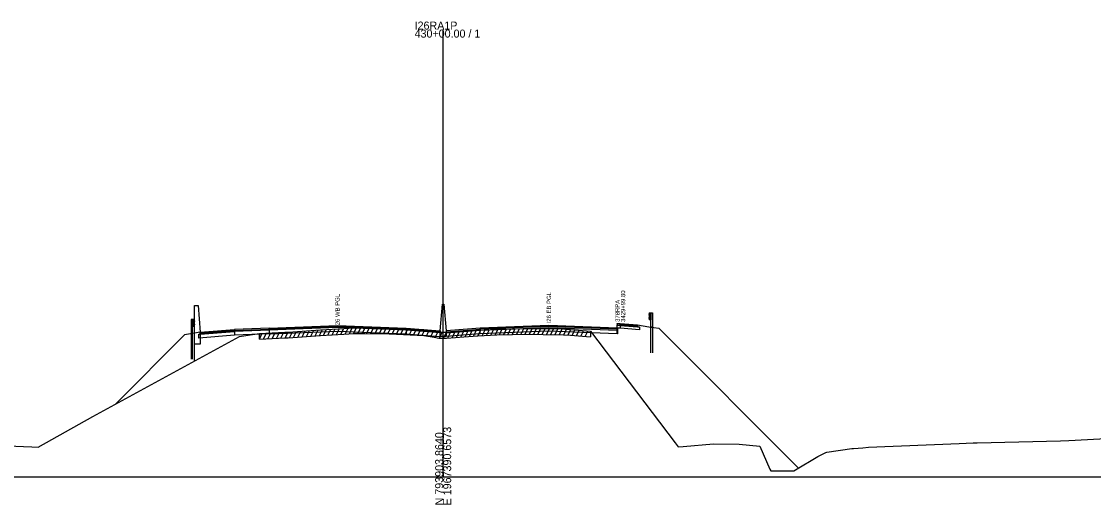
# Model space of a CAD drawing. Extents: x 1017 to 19997, y -1947 to 50737.
# Drawn here: x 16452.4 to 16827.6, y 29990.3 to 30159.2 of the extents above; entities that cross this region are included whole.
import ezdxf

# ---------------------------------------------------------------- set-up
doc = ezdxf.new("R2010")
doc.units = 0
for name, color, linetype in [('RD_GPK_XS_Cell', 7, 'Continuous'), ('RD_XS_Base', 7, 'Continuous'), ('RD_XS_ExGround', 7, 'Continuous'), ('RD_XS_ExPaveRet', 7, 'Continuous'), ('RD_XS_GR', 7, 'Continuous'), ('RD_XS_Greenside', 7, 'Continuous'), ('RD_XS_MedBWall', 7, 'Continuous'), ('RD_XS_Pave', 7, 'Continuous'), ('RD_XS_PaveOvlay', 7, 'Continuous'), ('RD_XS_TX_Notes', 7, 'Continuous')]:
    doc.layers.add(name, color=color, linetype=linetype)

msp = doc.modelspace()

# ---------------------------------------------------------------- linework, layer by layer
at = {"layer": 'RD_GPK_XS_Cell'}
for p, q in [((16600, 30000), (16600, 30156.4)), ((16000, 30000), (16600, 30000)), ((16600, 30000), (17200, 30000))]:
    msp.add_line(p, q, dxfattribs=at)
at = {"layer": 'RD_XS_Base'}
for points in [[(16660.95, 30052.02), (16660.95, 30053.02)], [(16661.98, 30051.97), (16660.95, 30052.02)], [(16661.98, 30052.97), (16661.98, 30051.97)], [(16661.98, 30052.97), (16667.98, 30052.5), (16668.68, 30052.45)], [(16668.68, 30051.45), (16661.98, 30051.97)], [(16668.68, 30052.45), (16668.68, 30051.45)], [(16514.5, 30049.83), (16515, 30049.87), (16527, 30050.82)], [(16514.5, 30048.49), (16514.5, 30049.83)], [(16527, 30049.48), (16514.5, 30048.49)], [(16527, 30050.82), (16527, 30049.48)], [(16539.05, 30049.96), (16527, 30049.48)], [(16539.05, 30051.3), (16539.05, 30049.96)], [(16539.05, 30049.96), (16563, 30050.93), (16587, 30049.96)], [(16599, 30050.36), (16587, 30051.3)], [(16587, 30051.3), (16587, 30049.96)], [(16587, 30049.96), (16599, 30049.02)], [(16599, 30049.02), (16599, 30050.36)], [(16601, 30049.02), (16601, 30050.36)], [(16613, 30049.96), (16601, 30049.02)], [(16613, 30049.96), (16613, 30051.3)], [(16660.95, 30049.97), (16637, 30050.93), (16613, 30049.96)], [(16660.95, 30049.97), (16660.95, 30051.31)], [(16661, 30049.96), (16660.95, 30049.97)], [(16661, 30051.3), (16661, 30049.96)]]:
    msp.add_lwpolyline(points, dxfattribs=at)
at = {"layer": 'RD_XS_ExGround'}
msp.add_lwpolyline([(16442.2, 30011.02), (16453.17, 30010.6), (16456.04, 30010.48), (16458.28, 30010.38), (16477.37, 30021.13), (16528.71, 30049.11), (16532.46, 30049.68), (16535.67, 30050.14), (16544.53, 30050.55), (16545.09, 30050.58), (16545.8, 30050.62), (16557.05, 30051.44), (16565.23, 30051.92), (16568.88, 30052.13), (16572.56, 30052.11), (16581.05, 30052.06), (16583.71, 30051.94), (16593.2, 30051.47), (16596.81, 30050.84), (16598.46, 30050.54), (16598.83, 30050.54), (16600, 30050.54), (16601.19, 30050.54), (16604.28, 30050.76), (16607.24, 30050.96), (16612.11, 30051.25), (16618.78, 30051.69), (16624.28, 30051.76), (16631.09, 30051.87), (16634.95, 30051.82), (16642.06, 30051.7), (16644.52, 30051.52), (16651.54, 30050.9), (16681.2, 30011.83), (16682.22, 30010.53), (16683.99, 30010.65), (16694.6, 30011.48), (16703.64, 30011.39), (16710.82, 30010.69), (16714.34, 30002.66), (16714.65, 30002.04), (16715.15, 30002.04), (16719.14, 30002.04), (16722.75, 30002.04), (16723.31, 30002.49), (16731.13, 30007.09), (16733.88, 30008.56), (16734.26, 30008.64), (16743.06, 30009.92), (16743.63, 30009.95), (16746.83, 30010.13), (16748.81, 30010.36), (16780.64, 30011.68), (16785.43, 30011.84), (16786.88, 30011.88), (16816.07, 30012.58), (16818.94, 30012.71), (16855.8, 30014.63)], dxfattribs=at)
at = {"layer": 'RD_XS_ExPaveRet'}
for p, q in [((16555.17, 30049.3), (16556.21, 30051.38)), ((16556.67, 30049.41), (16557.71, 30051.48)), ((16558.17, 30049.5), (16559.2, 30051.57)), ((16559.67, 30049.59), (16560.7, 30051.65)), ((16561.17, 30049.68), (16562.2, 30051.74)), ((16562.67, 30049.77), (16563.7, 30051.83)), ((16564.17, 30049.86), (16565.2, 30051.92)), ((16565.67, 30049.94), (16566.7, 30052)), ((16567.17, 30050.03), (16568.2, 30052.09)), ((16568.67, 30050.12), (16569.68, 30052.13)), ((16570.17, 30050.12), (16571.17, 30052.12)), ((16571.67, 30050.12), (16572.67, 30052.11)), ((16573.17, 30050.11), (16574.17, 30052.1)), ((16574.67, 30050.1), (16575.67, 30052.09)), ((16576.17, 30050.09), (16577.17, 30052.08)), ((16577.67, 30050.08), (16578.67, 30052.08)), ((16579.17, 30050.07), (16580.17, 30052.07)), ((16580.67, 30050.07), (16581.66, 30052.03)), ((16582.17, 30050.01), (16583.15, 30051.96)), ((16583.67, 30049.94), (16584.65, 30051.89)), ((16585.17, 30049.87), (16586.15, 30051.82)), ((16586.67, 30049.79), (16587.65, 30051.74)), ((16588.17, 30049.72), (16589.15, 30051.67)), ((16589.67, 30049.65), (16590.65, 30051.6)), ((16591.17, 30049.57), (16592.15, 30051.52)), ((16592.67, 30049.5), (16593.62, 30051.4)), ((16613.67, 30049.35), (16614.71, 30051.42)), ((16615.17, 30049.45), (16616.21, 30051.52)), ((16616.67, 30049.55), (16617.71, 30051.62)), ((16618.17, 30049.65), (16619.19, 30051.69)), ((16619.67, 30049.7), (16620.68, 30051.71)), ((16621.17, 30049.72), (16622.18, 30051.73)), ((16622.67, 30049.74), (16623.68, 30051.75)), ((16624.17, 30049.76), (16625.18, 30051.78)), ((16625.67, 30049.78), (16626.68, 30051.8)), ((16627.17, 30049.81), (16628.18, 30051.83)), ((16628.67, 30049.83), (16629.68, 30051.85)), ((16630.17, 30049.86), (16631.18, 30051.87)), ((16631.67, 30049.87), (16632.67, 30051.85)), ((16633.17, 30049.85), (16634.17, 30051.83)), ((16634.67, 30049.83), (16635.66, 30051.81)), ((16636.17, 30049.8), (16637.16, 30051.79)), ((16637.67, 30049.78), (16638.66, 30051.76)), ((16639.17, 30049.75), (16640.16, 30051.74)), ((16640.67, 30049.73), (16641.66, 30051.71)), ((16642.17, 30049.7), (16643.14, 30051.63)), ((16643.67, 30049.59), (16644.64, 30051.51)), ((16645.17, 30049.47), (16646.13, 30051.38)), ((16535.67, 30048.14), (16536.7, 30050.19)), ((16535.67, 30048.14), (16535.67, 30050.14)), ((16535.67, 30048.14), (16544.53, 30048.55)), ((16537.17, 30048.21), (16538.2, 30050.26)), ((16538.67, 30048.28), (16539.7, 30050.33)), ((16540.17, 30048.35), (16541.2, 30050.4)), ((16541.67, 30048.42), (16542.7, 30050.46)), ((16543.17, 30048.49), (16544.2, 30050.53)), ((16544.53, 30048.55), (16545.09, 30048.58)), ((16544.67, 30048.56), (16545.7, 30050.62)), ((16545.09, 30048.58), (16545.8, 30048.62)), ((16545.8, 30048.62), (16557.05, 30049.44)), ((16546.17, 30048.65), (16547.21, 30050.73)), ((16547.67, 30048.76), (16548.71, 30050.84)), ((16549.17, 30048.87), (16550.21, 30050.94)), ((16550.67, 30048.98), (16551.71, 30051.05)), ((16552.17, 30049.09), (16553.21, 30051.16)), ((16553.67, 30049.19), (16554.71, 30051.27)), ((16557.05, 30049.44), (16565.23, 30049.92)), ((16565.23, 30049.92), (16568.88, 30050.13)), ((16568.88, 30050.13), (16572.56, 30050.11)), ((16572.56, 30050.11), (16581.05, 30050.06)), ((16581.05, 30050.06), (16583.71, 30049.94)), ((16583.71, 30049.94), (16593.2, 30049.47)), ((16593.2, 30049.47), (16596.81, 30048.84)), ((16594.17, 30049.3), (16595.09, 30051.14)), ((16595.67, 30049.04), (16596.59, 30050.88)), ((16596.81, 30048.84), (16598.46, 30048.54)), ((16597.17, 30048.77), (16598.09, 30050.61)), ((16598.46, 30048.54), (16598.83, 30048.54)), ((16598.67, 30048.54), (16599.67, 30050.54)), ((16598.83, 30048.54), (16600, 30048.54)), ((16600, 30048.54), (16601.19, 30048.54)), ((16600.17, 30048.54), (16601.17, 30050.54)), ((16601.19, 30048.54), (16604.28, 30048.76)), ((16601.67, 30048.58), (16602.71, 30050.65)), ((16603.17, 30048.68), (16604.21, 30050.75)), ((16604.28, 30048.76), (16607.24, 30048.96)), ((16604.67, 30048.79), (16605.71, 30050.86)), ((16606.17, 30048.89), (16607.21, 30050.96)), ((16607.24, 30048.96), (16612.11, 30049.25)), ((16607.67, 30048.99), (16608.7, 30051.05)), ((16609.17, 30049.08), (16610.2, 30051.14)), ((16610.67, 30049.17), (16611.7, 30051.23)), ((16612.11, 30049.25), (16618.78, 30049.69)), ((16612.17, 30049.25), (16613.21, 30051.32)), ((16618.78, 30049.69), (16624.28, 30049.76)), ((16624.28, 30049.76), (16631.09, 30049.87)), ((16631.09, 30049.87), (16634.95, 30049.82)), ((16634.95, 30049.82), (16642.06, 30049.7)), ((16642.06, 30049.7), (16644.52, 30049.52)), ((16644.52, 30049.52), (16651.54, 30048.9)), ((16646.67, 30049.33), (16647.63, 30051.25)), ((16648.17, 30049.2), (16649.13, 30051.11)), ((16649.67, 30049.07), (16650.63, 30050.98)), ((16651.54, 30050.9), (16651.54, 30048.9))]:
    msp.add_line(p, q, dxfattribs=at)
at = {"layer": 'RD_XS_GR'}
for points in [[(16672.22, 30057.31), (16671.98, 30056.71)], [(16671.98, 30056.71), (16672.21, 30056.11)], [(16672.21, 30056.11), (16671.98, 30055.54)], [(16671.98, 30055.54), (16672.22, 30054.94)], [(16672.22, 30057.31), (16672.71, 30057.31)], [(16672.22, 30054.94), (16672.22, 30057.31)], [(16672.71, 30057.31), (16673.21, 30057.31)], [(16672.71, 30052.38), (16672.71, 30057.31)], [(16672.71, 30057.31), (16672.71, 30054.94)], [(16673.21, 30057.31), (16673.21, 30052.31)], [(16512.27, 30055.02), (16511.77, 30055.02)], [(16511.77, 30055.02), (16511.77, 30050.02)], [(16512.27, 30050.1), (16512.27, 30055.02)], [(16512.76, 30055.02), (16512.27, 30055.02)], [(16512.27, 30055.02), (16512.27, 30052.66)], [(16512.27, 30052.66), (16512.76, 30052.66)], [(16512.76, 30055.02), (16513, 30054.42)], [(16512.76, 30052.66), (16512.76, 30055.02)], [(16513, 30053.26), (16512.76, 30052.66)], [(16513, 30054.42), (16512.77, 30053.82)], [(16512.77, 30053.82), (16513, 30053.26)], [(16672.71, 30054.94), (16672.22, 30054.94)], [(16673.21, 30052.31), (16672.71, 30052.38)], [(16672.71, 30043.38), (16672.71, 30052.38)], [(16673.21, 30052.31), (16673.21, 30043.39)], [(16512.27, 30050.1), (16511.77, 30050.02)], [(16511.77, 30050.02), (16511.77, 30041.1)], [(16512.27, 30041.1), (16512.27, 30050.1)]]:
    msp.add_lwpolyline(points, dxfattribs=at)
at = {"layer": 'RD_XS_Greenside'}
for points in [[(16667.98, 30053.14), (16671.98, 30052.5)], [(16671.98, 30052.5), (16675.48, 30051.94), (16724.4, 30003.08)], [(16513, 30050.22), (16509.5, 30049.66), (16485.29, 30025.45)], [(16515, 30050.54), (16513, 30050.22)]]:
    msp.add_lwpolyline(points, dxfattribs=at)
at = {"layer": 'RD_XS_MedBWall'}
msp.add_line((16513, 30040.55), (16513, 30046.4), dxfattribs=at)
for points in [[(16513, 30046.4), (16513, 30059.88)], [(16513, 30059.88), (16514.25, 30059.88), (16515, 30050.54)], [(16599, 30051.02), (16599.75, 30060.36)], [(16599.75, 30060.36), (16600.25, 30060.36), (16601, 30051.02)], [(16515, 30050.54), (16515, 30046.4)], [(16599, 30049.02), (16599, 30050.36), (16599, 30051.02)], [(16601, 30049.02), (16599, 30049.02)], [(16601, 30051.02), (16601, 30050.36), (16601, 30049.02)], [(16515, 30046.4), (16513, 30046.4)]]:
    msp.add_lwpolyline(points, dxfattribs=at)
at = {"layer": 'RD_XS_Pave'}
for points in [[(16527, 30051.16), (16539.05, 30051.64)], [(16587, 30051.3), (16563, 30052.27), (16539.05, 30051.3)], [(16539.05, 30051.64), (16539.05, 30051.3)], [(16587, 30051.64), (16587, 30051.3)], [(16587, 30051.64), (16599, 30050.7)], [(16660.95, 30051.65), (16637, 30052.6), (16613, 30051.64)], [(16613, 30051.3), (16637, 30052.27), (16660.95, 30051.31)], [(16613, 30051.64), (16613, 30051.3)], [(16661.98, 30053.29), (16660.95, 30053.34)], [(16660.95, 30053.34), (16660.95, 30053.02)], [(16660.95, 30053.02), (16661.98, 30052.97)], [(16660.95, 30051.65), (16661, 30051.64)], [(16660.95, 30051.31), (16660.95, 30051.65)], [(16661, 30051.64), (16661, 30051.3)], [(16661.98, 30052.97), (16661.98, 30053.29)], [(16661.98, 30053.29), (16667.98, 30052.82)], [(16667.98, 30052.5), (16661.98, 30052.97)], [(16667.98, 30052.82), (16667.98, 30052.5)], [(16527, 30050.82), (16515, 30049.87)], [(16515, 30049.87), (16515, 30050.2)], [(16539.05, 30051.3), (16527, 30050.82)], [(16527, 30050.82), (16527, 30051.16)], [(16599, 30050.7), (16599, 30050.36)], [(16601, 30050.36), (16613, 30051.3)], [(16601, 30050.7), (16601, 30050.36)], [(16661, 30051.3), (16660.95, 30051.31)]]:
    msp.add_lwpolyline(points, dxfattribs=at)
at = {"layer": 'RD_XS_PaveOvlay'}
for points in [[(16515, 30050.54), (16527, 30051.5)], [(16539.05, 30051.98), (16527, 30051.5)], [(16527, 30051.5), (16527, 30051.16)], [(16539.05, 30051.98), (16563, 30052.94), (16587, 30051.98)], [(16587, 30051.64), (16563, 30052.6), (16539.05, 30051.64)], [(16539.05, 30051.64), (16539.05, 30051.98)], [(16587, 30051.98), (16587, 30051.64)], [(16587, 30051.98), (16599, 30051.02)], [(16613, 30051.98), (16601, 30051.02)], [(16601, 30050.7), (16613, 30051.64)], [(16660.95, 30051.98), (16637, 30052.94), (16613, 30051.98)], [(16613, 30051.64), (16613, 30051.98)], [(16660.95, 30053.65), (16661.98, 30053.61)], [(16660.95, 30053.34), (16660.95, 30053.65)], [(16660.95, 30051.98), (16661, 30051.98)], [(16660.95, 30051.65), (16660.95, 30051.98)], [(16661, 30051.98), (16661, 30051.64)], [(16661.98, 30053.61), (16661.98, 30053.29)], [(16661.98, 30053.61), (16667.98, 30053.14)], [(16667.98, 30053.14), (16667.98, 30052.82)], [(16527, 30051.16), (16515, 30050.2)], [(16515, 30050.2), (16515, 30050.54)], [(16599, 30051.02), (16599, 30050.7)], [(16601, 30051.02), (16601, 30050.7)]]:
    msp.add_lwpolyline(points, dxfattribs=at)

# ---------------------------------------------------------------- texts
at = {"layer": 'RD_GPK_XS_Cell'}
for s, p in [('430+00.00 / 1', (16590, 30153.6)), ('I26RA1P', (16590, 30156.4))]:
    msp.add_text(s, height=2.8, dxfattribs=at).set_placement(p)
for s, p in [('N 793903.8640', (16600, 29990)), ('E 1967390.6573', (16602.8, 29990))]:
    msp.add_text(s, height=2.8, rotation=90, dxfattribs=at).set_placement(p)
at = {"layer": 'RD_XS_TX_Notes'}
for s, p in [('I26 WB PGL', (16563.75, 30052.44)), ('I26 EB PGL', (16637.75, 30053.67)), (' 3429+99.80', (16663.7, 30053.61)), (' 378RPA', (16661.75, 30053.61))]:
    msp.add_text(s, height=1.5, rotation=90, dxfattribs=at).set_placement(p)

doc.saveas('drawing.dxf')
